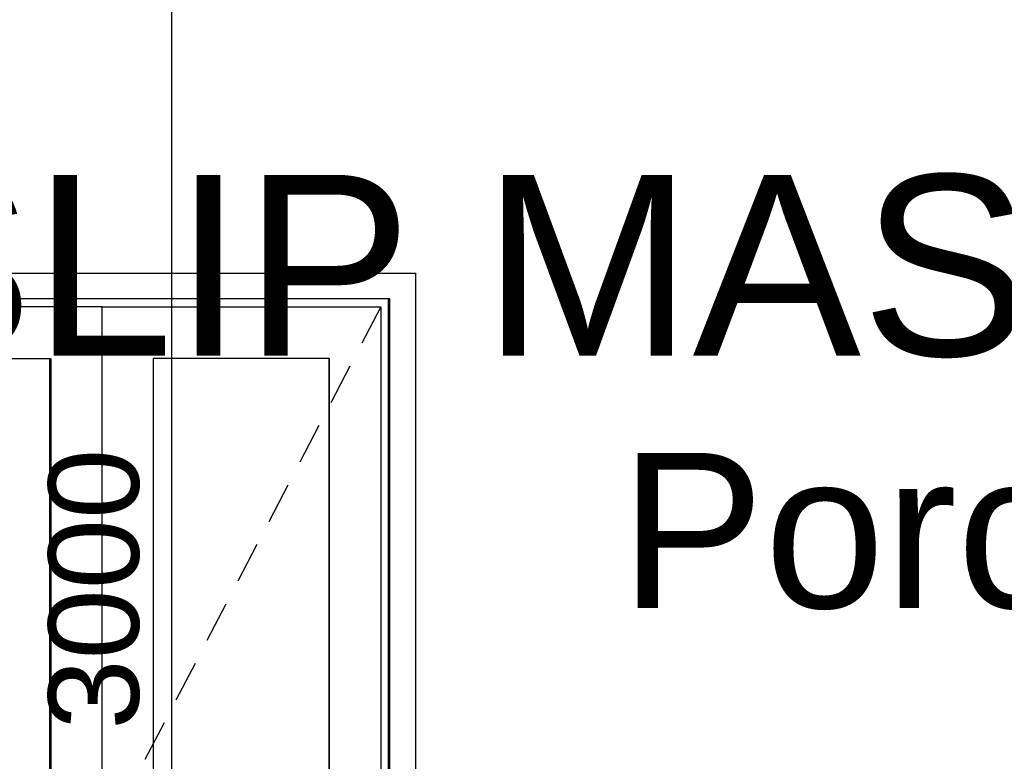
# Model space of a CAD drawing. Header units: millimetres. Extents: x -115474967 to 444143, y -74377 to 241828222.
# Tile 421 of 590: x 72613 to 74519, y -17850 to -16415. Entities that reach past the tile are written whole.
import ezdxf

# ---------------------------------------------------------------- set-up
doc = ezdxf.new("R2010")
doc.units = ezdxf.units.MM
doc.header["$MEASUREMENT"] = 0
doc.layers.add('00-3 Elev 03', color=9, linetype='Continuous')
for name, color, linetype, lineweight in [('0_Pen_No__1', 7, 'Continuous', 30), ('0_Pen_No__6', 7, 'Continuous', 5), ('5 Dims', 8, 'Continuous', 15)]:
    doc.layers.add(name, color=color, linetype=linetype, lineweight=lineweight)
doc.styles.add('ARIAL', font='arial.ttf')
doc.styles.add('GENERATED_STYLE_2', font='arial.ttf')
doc.dimstyles.new('Plans 1_100 SCALE', dxfattribs={"dimtxt": 175, "dimasz": 90, "dimexe": 90, "dimexo": 100, "dimgap": 60, "dimtad": 1, "dimdec": 0, "dimrnd": 5, "dimtxsty": 'ARIAL', "dimblk": 'ARCHTICK', "dimcen": 20, "dimdle": 90, "dimclrt": 2, "dimadec": 0, "dimazin": 0, "dimtfac": 1, "dimtdec": 0, "dimtix": 1, "dimtmove": 2, "dimatfit": 3, "dimfxl": 400, "dimfxlon": 1, "dimarcsym": 0})

# ---------------------------------------------------------------- blocks, each defined once
blk = doc.blocks.new('_ArchTick')
at = {"color": 0, "linetype": 'ByBlock', "const_width": 0.15}
blk.add_lwpolyline([(-0.5, -0.5), (0.5, 0.5)], dxfattribs=at)
blk = doc.blocks.new('*D1038')
at = {"layer": '5 Dims', "color": 0, "lineweight": -2, "transparency": 16777216}
for p, q in [((72906.7, -15927), (72906.7, -19107.5)), ((72954.2, -16017), (72816.7, -16017)), ((72954.2, -19017.5), (72816.7, -19017.5))]:
    blk.add_line(p, q, dxfattribs=at)
at = {"layer": 'Defpoints', "color": 0, "transparency": 16777216}
for p in [(73054.2, -16017), (72906.7, -19017.5), (73054.2, -19017.5)]:
    blk.add_point(p, dxfattribs=at)
at = {"layer": '5 Dims', "color": 0, "lineweight": -2, "transparency": 16777216, "xscale": 100, "yscale": 100, "zscale": 100}
for p, rotation in [((72906.7, -16017), 90), ((72906.7, -19017.5), 270)]:
    blk.add_blockref('_ArchTick', p, dxfattribs=dict(at, rotation=rotation))
at = {"layer": '5 Dims', "color": 2, "transparency": 16777216, "insert": (72757.3, -17517.3), "char_height": 175, "attachment_point": 5, "rotation": 90, "style": 'ARIAL'}
blk.add_mtext('3000', dxfattribs=at)

msp = doc.modelspace()

# ---------------------------------------------------------------- linework, layer by layer
at = {"layer": '00-3 Elev 03'}
for p, q in [((71921.3531, -16905.52103), (73378.94556, -16905.52103)), ((73378.94556, -16905.52103), (73378.94556, -18592.52101)), ((73329.34102, -16955.52124), (71921.3531, -16955.52124)), ((73326.95576, -18592.52101), (73326.95576, -16955.52124)), ((73329.34102, -18592.52101), (73329.34102, -16955.52124)), ((72772.37872, -16970.52089), (71921.3531, -16970.52089)), ((72772.37872, -17070.5213), (72772.37872, -16970.52089)), ((72772.37872, -16970.52089), (73312.07416, -16970.52089)), ((73312.08662, -16970.52089), (73275.18901, -17041.35012)), ((73312.07416, -16970.52089), (73312.07416, -16982.52132)), ((73312.07416, -16982.52132), (73312.07416, -17070.5213)), ((71978.70899, -17070.5213), (72673.17023, -17070.5213)), ((72671.41258, -18037.52102), (72671.41258, -17070.5213)), ((72673.17023, -17070.5213), (72673.17023, -18037.52102)), ((72772.37872, -18842.52146), (72772.37872, -17070.5213)), ((72871.58721, -17070.5213), (72871.58721, -18592.52101)), ((73212.86567, -17070.5213), (72871.58721, -17070.5213)), ((73211.10802, -17070.5213), (73211.10802, -18592.52101)), ((73212.86567, -18592.52101), (73212.86567, -17070.5213)), ((73312.07416, -17070.5213), (73312.07416, -18592.52101)), ((73252.12778, -17085.61823), (73215.23016, -17156.44746)), ((73192.16893, -17200.71558), (73155.27132, -17271.54422)), ((73132.21009, -17315.81293), (73095.31247, -17386.64157)), ((73072.25124, -17430.90968), (73035.35363, -17501.73891)), ((73012.2924, -17546.00703), (72975.39479, -17616.83626)), ((72952.33356, -17661.10438), (72915.43594, -17731.93302)), ((72892.37471, -17776.20113), (72855.4765, -17847.03036))]:
    msp.add_line(p, q, dxfattribs=at)

# ---------------------------------------------------------------- texts
at = {"layer": '0_Pen_No__1', "color": 214, "linetype": 'Continuous', "lineweight": 35, "insert": (73774.79639, -17557.87011), "char_height": 300, "attachment_point": 7, "style": 'GENERATED_STYLE_2'}
msp.add_mtext('\\A1;{\\pql;\\fArial|b0|i0|c0|p34;Porcelain tiles}', dxfattribs=at)
at = {"layer": '0_Pen_No__6', "color": 7, "linetype": 'Continuous', "lineweight": 5, "insert": (72312.39639, -17070.3268), "char_height": 350, "attachment_point": 7, "style": 'GENERATED_STYLE_2'}
msp.add_mtext("\\A1;{\\pql;\\fArial|b0|i0|c0|p34;SLIP MASTER'S OFFICE}", dxfattribs=at)

# ---------------------------------------------------------------- dimensions: what is measured, and where the dimension line sits
at = {"layer": '5 Dims'}
dim = msp.add_linear_dim(base=(72906.74274, -19017.5211), p1=(73054.17707, -16017.02118), p2=(73054.17707, -19017.5211), angle=90, dimstyle='Plans 1_100 SCALE', override={"dimasz": 100}, dxfattribs=at)
dim.commit()
dim.dimension.update_dxf_attribs({"geometry": '*D1038', "text_midpoint": (72757.33278, -17517.27114)})

doc.saveas('drawing.dxf')
